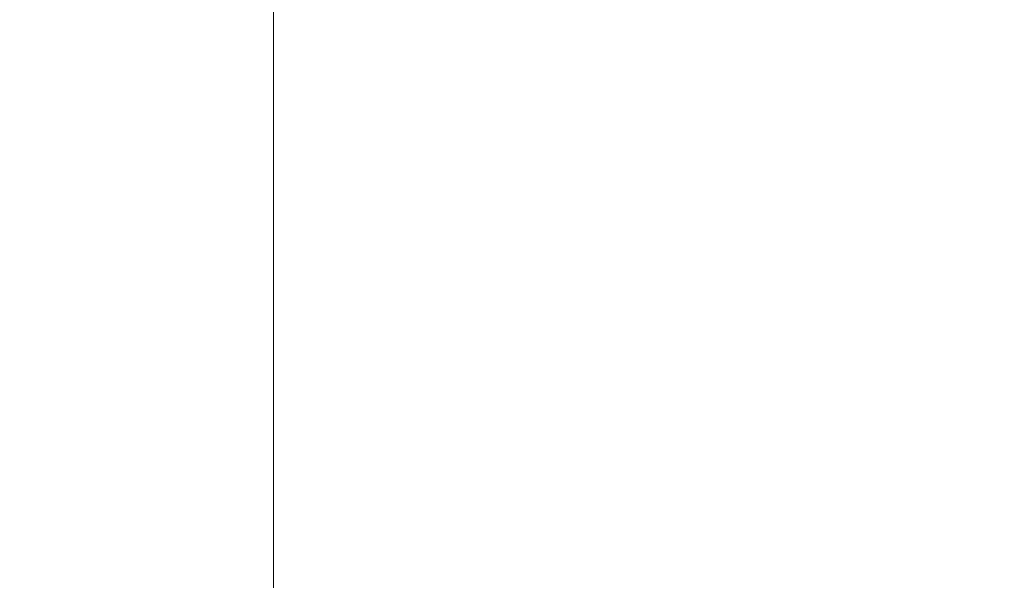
# Model space of a CAD drawing. Header units: millimetres. Extents: x -4738 to 65662, y -68080 to 6847.
# Tile 456 of 656: x 6527 to 7004, y -18788 to -18517. Entities that reach past the tile are written whole.
import ezdxf

# ---------------------------------------------------------------- set-up
doc = ezdxf.new("R2010")
doc.units = ezdxf.units.MM
doc.layers.add('COTAS_O', color=1, linetype='Continuous', lineweight=0)
doc.dimstyles.new('R19_100', dxfattribs={"dimtxt": 250, "dimasz": 150, "dimexe": 150, "dimexo": 80, "dimgap": 100, "dimtad": 1, "dimtih": 1, "dimtoh": 1, "dimdsep": 46, "dimcen": 0.09, "dimadec": 0, "dimazin": 0, "dimtfac": 1, "dimtdec": 4, "dimtofl": 0, "dimtmove": 0, "dimatfit": 3, "dimfxl": 1, "dimtolj": 1, "dimtzin": 0, "dimarcsym": 0})

# ---------------------------------------------------------------- blocks, each defined once
blk = doc.blocks.new('DIM_R30_37')
at = {"layer": 'COTAS_O'}
for p, q in [((5950, -18150), (6650, -18150)), ((6650, -18150), (6605, -18300)), ((6650, -18150), (6650, -19850)), ((6650, -18150), (6695, -18300)), ((6650, -19850), (6605, -19700)), ((6650, -19850), (6695, -19700)), ((5950, -19850), (6650, -19850))]:
    blk.add_line(p, q, dxfattribs=at)
blk.add_text('1700 O', height=250, rotation=-90, dxfattribs=at).set_placement((6750, -19000))

msp = doc.modelspace()

# ---------------------------------------------------------------- dimensions: what is measured, and where the dimension line sits
at = {"layer": 'COTAS_O'}
dim = msp.add_aligned_dim(p1=(5950, -18150), p2=(5950, -19850), distance=700, text='<> O', dimstyle='R19_100', dxfattribs=at)
dim.commit()
dim.dimension.update_dxf_attribs({"geometry": 'DIM_R30_37', "text_midpoint": (6650, -19000)})

doc.saveas('drawing.dxf')
